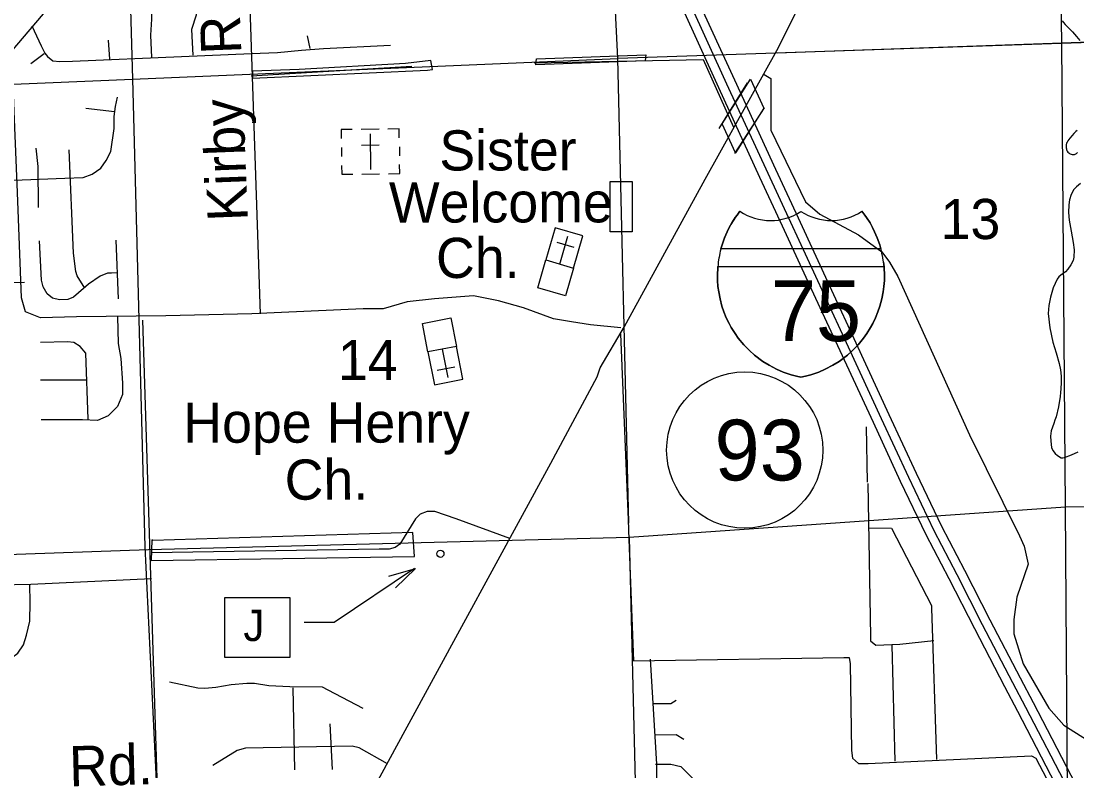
# Model space of a CAD drawing. Extents: x 2480962 to 2688785, y 277103 to 599240.
# Drawn here: x 2538319 to 2550147, y 414174 to 422569 of the extents above; entities that cross this region are included whole.
import ezdxf

# ---------------------------------------------------------------- set-up
doc = ezdxf.new("R2010")
doc.units = 0
for name, color, linetype in [('Bridges', 7, 'Continuous'), ('County Routes Highway Center Lines', 7, 'Continuous'), ('Culture', 7, 'Continuous'), ('Culture Text', 7, 'Continuous'), ('Interstate Divided Highway Outline and Fill', 7, 'Continuous'), ('Interstate Highway Center Lines', 7, 'Continuous'), ('Level 31', 7, 'Continuous'), ('Local Roads Improved', 7, 'Continuous'), ('Local Roads Paved', 7, 'Continuous'), ('Local Roads Related Text', 7, 'Continuous'), ('Narrow River Creek and Branch and Slough', 7, 'Continuous'), ('Planning Number Interstates', 7, 'Continuous'), ('Roadshields Interstates', 7, 'Continuous'), ('Section Lines', 7, 'Continuous'), ('Section Numbers', 7, 'Continuous'), ('State Routes Highway Center Lines', 7, 'Continuous'), ('Swamps', 7, 'Continuous'), ('Township and Range lines', 7, 'Continuous')]:
    doc.layers.add(name, color=color, linetype=linetype)

msp = doc.modelspace()

# ---------------------------------------------------------------- linework, layer by layer
at = {"layer": 'Bridges'}
for p, q in [((2546138.808, 421367.245), (2546457.841, 421878.039)), ((2546172.467, 421418.44), (2546491.839, 421920.068)), ((2546491.839, 421920.068), (2546641.17, 421596.021)), ((2546316.7, 421086.754), (2546648.495, 421597.549)), ((2546641.17, 421596.021), (2546321.798, 421094.393)), ((2546321.798, 421094.393), (2546172.467, 421418.44))]:
    msp.add_line(p, q, dxfattribs=at)
at = {"layer": 'County Routes Highway Center Lines'}
msp.add_lwpolyline([(2542271.879, 413981.076), (2542619.864, 414627.334), (2544252.079, 417618.347), (2544774.057, 418587.733), (2544807.198, 418687.157), (2545080.615, 419151.137), (2545983.718, 420799.923), (2546803.969, 422274.716), (2547035.958, 422738.696), (2547251.378, 423293.815), (2547367.373, 424536.618), (2547508.224, 426392.537), (2547566.221, 426922.8), (2547632.504, 427270.785)], dxfattribs=at)
at = {"layer": 'Culture'}
for p, q in [((2542029.264, 421355.815), (2541904.272, 421354.207)), ((2541904.272, 421354.207), (2541905.558, 421254.213)), ((2542329.244, 421359.672), (2542129.257, 421357.101)), ((2542554.23, 421362.566), (2542429.238, 421360.958)), ((2542555.516, 421262.573), (2542554.23, 421362.566)), ((2542229.894, 421308.39), (2542235.038, 420908.415)), ((2541906.843, 421154.22), (2541908.13, 421054.226)), ((2542131.508, 421182.112), (2542331.495, 421184.684)), ((2542556.802, 421162.579), (2542558.088, 421062.586)), ((2541909.416, 420954.233), (2541910.702, 420854.239)), ((2542435.668, 420860.991), (2542560.66, 420862.599)), ((2542560.66, 420862.599), (2542559.375, 420962.592)), ((2541910.702, 420854.239), (2542035.694, 420855.846)), ((2542135.687, 420857.132), (2542335.674, 420859.705)), ((2544301.667, 420255.155), (2544197.007, 419895.056)), ((2544613.753, 420164.45), (2544301.667, 420255.155)), ((2544353.05, 419849.703), (2544443.797, 420161.931)), ((2544509.093, 419804.351), (2544613.753, 420164.45)), ((2544319.82, 420093.672), (2544512.01, 420037.813)), ((2544197.007, 419895.056), (2544509.093, 419804.351)), ((2543195.636, 418927.553), (2542876.702, 418865.057)), ((2542876.702, 418865.057), (2542948.812, 418497.056)), ((2543036.169, 418896.305), (2543098.693, 418577.225)), ((2543267.747, 418559.551), (2543195.636, 418927.553)), ((2543177.569, 418694.734), (2542981.161, 418656.247)), ((2542948.812, 418497.056), (2543267.747, 418559.551))]:
    msp.add_line(p, q, dxfattribs=at)
for points in [[(2544197.007, 419895.056), (2544509.093, 419804.351), (2544418.387, 419492.265), (2544106.302, 419582.97)], [(2543195.636, 418927.553), (2542876.702, 418865.057), (2542814.206, 419183.992), (2543133.141, 419246.488)], [(2540601.3, 416114.821), (2541330.365, 416114.821), (2541330.365, 415443.859), (2540601.3, 415443.859)]]:
    msp.add_lwpolyline(points, close=True, dxfattribs=at)
for points in [[(2542725.293, 416439.615), (2541827.596, 415835.837), (2541491.435, 415835.829)], [(2542438.845, 416354.408), (2542736.154, 416439.464), (2542513.849, 416224.504)]]:
    msp.add_lwpolyline(points, dxfattribs=at)
msp.add_circle((2543016.717, 416605.012), 39.901, dxfattribs=at)
msp.add_circle((2543016.717, 416605.012), 39.901, dxfattribs=at)
at = {"layer": 'Interstate Divided Highway Outline and Fill'}
for points in [[(2550134.848, 414021.932), (2549660.603, 414934.691), (2549514.413, 415210.827), (2549176.892, 415859.906), (2548891.03, 416418.637), (2548634.968, 416911.314), (2548350.089, 417503.731), (2548045.063, 418162.457), (2547674.717, 418964.874), (2547401.838, 419552.863), (2547028.258, 420361.746), (2546774.889, 420907.463), (2546313.749, 421907.682), (2545894.325, 422827.814), (2545803.24, 423016.49), (2545296.937, 424110.236), (2544910.32, 424958.193), (2544448.912, 425949.246), (2544042.595, 426826.889), (2543883.528, 427158.008), (2543591.457, 427797.321)], [(2543409.758, 427713.739), (2543702.416, 427073.145), (2543861.701, 426741.571), (2544267.508, 425865.027), (2544728.672, 424874.499), (2545115.198, 424026.741), (2545622.424, 422931.001), (2545713.255, 422742.852), (2546131.943, 421824.336), (2546593.375, 420823.483), (2546846.772, 420277.706), (2547220.345, 419468.838), (2547493.213, 418880.872), (2547863.524, 418078.532), (2548169.215, 417418.37), (2548456.072, 416821.838), (2548713.272, 416326.972), (2548999.144, 415768.222), (2549337.31, 415117.902), (2549483.485, 414841.795), (2549957.801, 413928.899)]]:
    msp.add_lwpolyline(points, dxfattribs=at)
at = {"layer": 'Interstate Highway Center Lines'}
msp.add_lwpolyline([(2543500.607, 427755.53), (2543792.972, 427115.577), (2543952.148, 426784.23), (2544358.21, 425907.137), (2544819.496, 424916.346), (2545206.067, 424068.489), (2545712.832, 422973.746), (2545803.79, 422785.333), (2546222.846, 421866.009), (2546684.132, 420865.473), (2546937.515, 420319.726), (2547311.092, 419510.851), (2547583.965, 418922.873), (2547954.294, 418120.495), (2548259.652, 417461.05), (2548545.52, 416866.576), (2548802.151, 416372.805), (2549088.018, 415814.064), (2549425.862, 415164.365), (2549572.044, 414888.243), (2550046.324, 413975.416)], dxfattribs=at)
at = {"layer": 'Level 31'}
for points in [[(2544094.017, 422145.126), (2545318.269, 422191.574), (2545311.633, 422125.219), (2544087.381, 422078.771)], [(2540911.873, 421929.472), (2542872.224, 422018.891), (2542928.79, 422026.972), (2542909.935, 422126.636), (2542624.411, 422094.312), (2541433.829, 422026.972), (2540909.8, 422010.342)], [(2544918.485, 420772.394), (2545163.369, 420772.394), (2545163.369, 420208.97), (2544918.485, 420208.97)], [(2539782.415, 416760.09), (2539776.419, 416528.943), (2542725.622, 416573.725), (2542706.038, 416842.961), (2539795.219, 416753.397)]]:
    msp.add_lwpolyline(points, close=True, dxfattribs=at)
at = {"layer": 'Local Roads Improved'}
for p, q in [((2540796.563, 425291.885), (2540998.894, 419291.181)), ((2540894.715, 421958.407), (2542694.806, 422063.763)), ((2538355.817, 419643.483), (2537227.002, 419616.351)), ((2539679.417, 419220.97), (2539843.408, 413974.179)), ((2547803.067, 417408.521), (2547791.91, 418024.958))]:
    msp.add_line(p, q, dxfattribs=at)
for points in [[(2544068.183, 422102.262), (2545959.305, 422140.211), (2546300.845, 421381.233)], [(2543794.165, 416774.715), (2543194.55, 416996.312), (2542955.573, 417078.868), (2542868.672, 417078.868), (2542790.462, 417048.452), (2542738.321, 416996.312), (2542560.175, 416713.885), (2542508.034, 416674.779), (2542442.859, 416657.399), (2542329.888, 416657.399), (2539779.353, 416613.949)], [(2539779.353, 416322.832), (2538428.047, 416262.001), (2537698.081, 416244.621), (2537585.11, 416244.621), (2537472.139, 416205.516), (2537398.274, 416140.34), (2537372.204, 416088.2), (2537324.408, 415814.463), (2537328.753, 415692.802), (2537359.169, 415592.866), (2537411.309, 415497.275), (2537480.83, 415419.064), (2537554.695, 415401.684), (2537685.046, 415397.339), (2537893.608, 415397.339), (2538036.994, 415397.339), (2538106.514, 415406.029), (2538210.795, 415440.79), (2538280.316, 415492.93), (2538345.491, 415584.176), (2538380.252, 415692.802), (2538415.012, 415849.223), (2538419.357, 416062.13), (2538415.012, 416257.656)]]:
    msp.add_lwpolyline(points, dxfattribs=at)
at = {"layer": 'Local Roads Paved'}
for p, q in [((2541555.667, 422261.051), (2541525.754, 422406.342)), ((2539312.194, 422141.399), (2539299.374, 422355.063)), ((2538577.189, 422201.225), (2538427.624, 422090.119)), ((2539366.574, 421554.253), (2539045.042, 421589.013)), ((2539379.61, 420116.047), (2539405.68, 419459.947)), ((2539051.431, 418547.961), (2538537.534, 418547.961)), ((2548074.529, 415582.588), (2548106.202, 414283.984)), ((2541387.197, 414184.022), (2541366.57, 415104.012)), ((2541779.121, 414699.711), (2541803.874, 414188.148))]:
    msp.add_line(p, q, dxfattribs=at)
for points in [[(2539782.255, 422162.765), (2539773.708, 422410.616), (2539782.255, 422590.093), (2539786.528, 422833.67), (2539777.981, 423090.067)], [(2540248.042, 422188.405), (2540235.223, 422402.069), (2540230.949, 422478.988), (2540282.229, 422641.373), (2540265.136, 423090.067)], [(2538440.444, 422517.448), (2538543.003, 422290.964), (2538585.736, 422209.771), (2538615.649, 422171.312), (2538675.475, 422124.306), (2538752.394, 422115.759), (2538893.412, 422120.032), (2540115.571, 422171.312), (2540901.855, 422205.498), (2541192.438, 422218.318), (2541461.654, 422243.958), (2541705.231, 422261.051), (2542457.329, 422299.51)], [(2545036.531, 419134.748), (2544699.766, 419168.424), (2544486.482, 419202.101), (2544284.423, 419235.777), (2543947.658, 419359.258), (2543667.02, 419437.836), (2543386.382, 419493.964), (2542948.588, 419460.287), (2542645.499, 419426.611), (2542376.087, 419348.032), (2542151.577, 419348.032), (2540905.546, 419291.905), (2539940.153, 419269.454), (2538941.083, 419258.228), (2538536.965, 419247.003), (2538368.582, 419314.356), (2538323.68, 419471.513), (2538278.778, 420650.191), (2538211.425, 422289.114)], [(2546643.953, 421970.03), (2546717.857, 421927.799), (2546717.857, 421347.122), (2547108.494, 420544.733), (2547266.86, 420407.482), (2547699.728, 420175.211), (2547963.672, 419985.172), (2548048.134, 419869.036), (2548143.154, 419710.67), (2548945.543, 417936.967), (2549505.104, 416807.287), (2549557.893, 416691.152), (2549600.124, 416490.555), (2549473.431, 416121.033), (2549441.758, 415867.647), (2549441.758, 415709.281), (2549547.335, 415371.433), (2549832.395, 414875.218), (2550001.319, 414685.178), (2550254.705, 414526.812), (2550550.322, 414421.235), (2551373.827, 414431.792), (2552366.256, 414442.35)], [(2537202.747, 421067.609), (2537528.625, 420785.182), (2537563.385, 420763.457), (2538810.41, 420811.252), (2539014.627, 420819.942), (2539114.562, 420854.703), (2539210.153, 420924.223), (2539270.984, 421006.779), (2539323.124, 421111.06), (2539362.229, 421367.417), (2539362.229, 421502.113), (2539375.265, 421615.084), (2539396.99, 421719.364)], [(2538484.532, 421145.82), (2538506.258, 420941.603), (2538510.603, 420481.03)], [(2539032.007, 419577.262), (2538945.106, 419716.304), (2538932.071, 419764.099), (2538906.001, 419972.661), (2538858.205, 421128.44)], [(2539392.645, 419751.064), (2539331.814, 419746.719), (2539288.364, 419746.719), (2539205.808, 419711.959), (2539075.457, 419625.058), (2538906.001, 419477.327), (2538840.825, 419451.256), (2538749.58, 419446.911), (2538671.369, 419468.637), (2538610.538, 419516.432), (2538567.088, 419594.643), (2538545.363, 419668.508), (2538523.638, 420107.357)], [(2539398.311, 419260.992), (2539404.734, 418959.078), (2539436.853, 418792.062), (2539456.124, 418515.842), (2539456.124, 418387.368), (2539398.311, 418252.47), (2539295.531, 418149.691), (2539173.481, 418098.301), (2539006.465, 418104.725), (2538543.958, 418104.725)], [(2539070.702, 418111.149), (2539045.007, 418849.875), (2538980.77, 418926.959), (2538910.109, 418971.925), (2538839.448, 418978.349), (2538537.534, 418971.925)], [(2545033.494, 419068.868), (2545119.77, 416984.973), (2545126.407, 416765.966), (2545179.5, 415405.461), (2547535.495, 415445.281), (2547595.224, 415445.281), (2547608.497, 415372.278), (2547621.77, 414403.334), (2547635.044, 414317.058), (2547701.41, 414257.329), (2547807.595, 414257.329), (2549639.298, 414343.605), (2549685.755, 414317.058), (2549685.755, 414317.058), (2550044.131, 413640.124), (2550057.405, 412724.273), (2550057.405, 410441.281)], [(2547805.306, 417393.243), (2547836.979, 415677.607), (2547836.979, 415630.098), (2547895.047, 415582.588), (2548164.269, 415593.145), (2548544.349, 415635.376)], [(2547821.142, 416897.028), (2548069.25, 416891.749), (2548517.954, 416026.013), (2548517.954, 415994.34), (2548576.022, 414299.82)], [(2545365.325, 415425.371), (2545438.327, 414250.692), (2545438.327, 414124.597), (2545438.327, 414071.504), (2545385.234, 413965.318), (2545345.415, 413918.862), (2545225.956, 413852.496)], [(2542150.417, 414872.983), (2541758.493, 415079.259), (2541696.611, 415112.263), (2541329.44, 415116.388), (2541094.286, 415124.639), (2540933.391, 415153.518), (2540846.755, 415153.518), (2540673.484, 415137.016), (2540500.212, 415108.137), (2540376.447, 415095.761), (2540298.062, 415099.886), (2539980.398, 415165.894)], [(2545391.871, 414927.626), (2545597.606, 414927.626), (2545657.335, 414967.446)], [(2545425.054, 414575.886), (2545657.335, 414582.522), (2545743.611, 414529.43)], [(2542422.701, 414254.156), (2542105.036, 414431.553), (2542026.651, 414452.181), (2540834.379, 414427.428), (2540739.492, 414402.675), (2540467.208, 414233.529)], [(2545425.054, 414250.692), (2545597.606, 414250.692), (2545710.428, 414224.146), (2545909.526, 414025.048), (2546062.168, 413806.04), (2546095.351, 413348.114)]]:
    msp.add_lwpolyline(points, dxfattribs=at)
at = {"layer": 'Narrow River Creek and Branch and Slough'}
for points in [[(2549984.187, 422571.261), (2549998.796, 422552.635), (2550016.416, 422532.18), (2550048.325, 422497.917), (2550096.877, 422447.94), (2550120.571, 422422.522), (2550143.331, 422396.161), (2550178.945, 422352.417)], [(2550150.632, 421345.981), (2550135.223, 421332.223), (2550113.945, 421310.124), (2550093.215, 421287.188), (2550068.788, 421258.366), (2550046.365, 421228.53), (2550038.132, 421214.893), (2550032.525, 421201.638), (2550028.967, 421189.294), (2550026.967, 421178.1), (2550026.127, 421168.124), (2550026.841, 421150.565), (2550029.324, 421137.576), (2550032.35, 421128.084), (2550038.866, 421114.47), (2550047.883, 421101.883), (2550055.859, 421094.067), (2550063.651, 421088.433), (2550070.923, 421084.387), (2550084.247, 421079.192), (2550094.372, 421076.784), (2550109.038, 421075.391), (2550115.856, 421075.629), (2550122.159, 421076.449), (2550129.849, 421078.753), (2550136.839, 421082.35), (2550143.234, 421086.814), (2550154.924, 421097.47)], [(2550189.429, 420752.819), (2550142.371, 420712.544), (2550114.354, 420682.65), (2550083.167, 420628.746), (2550064.836, 420569.047), (2550056.759, 420512.398), (2550054.699, 420426.876), (2550062.271, 420342.071), (2550084.752, 420215.702), (2550107.57, 420089.32), (2550116.405, 420007.682), (2550114.813, 419925.803), (2550106.183, 419890.086), (2550080.744, 419840.139), (2550047.716, 419792.997), (2550018.861, 419763.02), (2549969.363, 419725.391), (2549946.428, 419705.02), (2549927.538, 419680.618), (2549881.148, 419582.815), (2549850.698, 419479.075), (2549832.053, 419386.518), (2549826.497, 419294.042), (2549844.229, 419133.195), (2549877.9, 418972.76), (2549914.078, 418854.31), (2549949.423, 418736.181), (2549964.199, 418665.42), (2549972.262, 418593.975), (2549972.861, 418522.686), (2549968.686, 418451.43), (2549964.536, 418409.094), (2549959.133, 418366.862), (2549941.367, 418252.065), (2549914.305, 418139.342), (2549901.785, 418102.112), (2549888.776, 418065.125), (2549873.418, 418022.724), (2549858.091, 417980.287), (2549849.987, 417922.911), (2549854.2, 417864.126), (2549863.939, 417794.194), (2549877.691, 417760.562), (2549903.389, 417727.537), (2549929.884, 417703.762), (2549969.716, 417681.015), (2549989.66, 417677.779), (2550009.615, 417681.403), (2550085.845, 417712.498), (2550162.06, 417746.697)]]:
    msp.add_lwpolyline(points, dxfattribs=at)
at = {"layer": 'Planning Number Interstates'}
msp.add_circle((2546425.832, 417766.422), 875, dxfattribs=at)
at = {"layer": 'Roadshields Interstates'}
for p, q in [((2546160.041, 420019.198), (2546161.516, 420024.604)), ((2547951.312, 420019.207), (2546160.041, 420019.198)), ((2547987.01, 419819.203), (2546124.347, 419819.214)), ((2547981.296, 419869.203), (2547987.01, 419819.203))]:
    msp.add_line(p, q, dxfattribs=at)
for points in [[(2546371.52, 420439.597), (2546340.197, 420398.353), (2546319.766, 420369.232), (2546281.424, 420308.822), (2546253.208, 420258.339), (2546229.805, 420211.342), (2546200.354, 420143.071), (2546172.17, 420063.013), (2546152.543, 419992.112), (2546147.705, 419969.198)], [(2546161.516, 420024.604), (2546160.115, 420019.23), (2546172.17, 420063.013), (2546200.354, 420143.071), (2546229.805, 420211.342), (2546253.208, 420258.339), (2546281.424, 420308.822), (2546319.766, 420369.232), (2546340.197, 420398.353), (2546371.52, 420439.597)], [(2547963.649, 419969.207), (2547958.813, 419992.112), (2547939.186, 420063.013), (2547911.002, 420143.071), (2547881.551, 420211.342), (2547858.148, 420258.339), (2547829.932, 420308.822), (2547791.59, 420369.232), (2547771.159, 420398.353), (2547739.836, 420439.597)], [(2547739.836, 420439.597), (2547771.159, 420398.353), (2547791.59, 420369.232), (2547829.932, 420308.822), (2547858.148, 420258.339), (2547881.551, 420211.342), (2547911.002, 420143.071), (2547939.186, 420063.013), (2547951.312, 420019.207)], [(2546137.434, 419919.213), (2546130.061, 419869.213)], [(2546147.705, 419969.198), (2546138.089, 419923.659), (2546137.434, 419919.213)], [(2547973.924, 419919.203), (2547973.267, 419923.659), (2547963.649, 419969.207)], [(2547981.296, 419869.203), (2547973.924, 419919.203)], [(2546130.061, 419869.213), (2546127.451, 419851.51), (2546123.222, 419807.513), (2546119.872, 419730.218), (2546121.068, 419664.893), (2546126.073, 419598.514), (2546134.263, 419536.386), (2546149.001, 419460.387), (2546171.248, 419377.45), (2546192.679, 419314.446), (2546219.855, 419247.893), (2546251.104, 419183.16), (2546275.77, 419138.316), (2546317.965, 419070.914), (2546353.984, 419020.505), (2546415.039, 418946.326), (2546477.92, 418881.374), (2546535.429, 418829.984), (2546628.838, 418759.643), (2546698.032, 418716.293), (2546782.719, 418671.868), (2546856.475, 418640.063), (2546945.661, 418609.345), (2547005.152, 418593.241), (2547055.678, 418582.185)], [(2546124.347, 419819.214), (2546124.743, 419820.495), (2546123.222, 419807.513), (2546119.872, 419730.218), (2546121.068, 419664.893), (2546126.073, 419598.514), (2546134.263, 419536.386), (2546149.001, 419460.387), (2546171.248, 419377.45), (2546192.679, 419314.446), (2546219.855, 419247.893), (2546251.104, 419183.16), (2546275.77, 419138.316), (2546317.965, 419070.914), (2546353.984, 419020.505), (2546415.039, 418946.326), (2546477.92, 418881.374), (2546535.429, 418829.984), (2546628.838, 418759.643), (2546698.032, 418716.293), (2546782.719, 418671.868), (2546856.475, 418640.063), (2546945.661, 418609.345), (2547005.152, 418593.241), (2547055.678, 418582.185)], [(2547055.678, 418582.185), (2547005.152, 418593.241), (2546945.661, 418609.345), (2546856.475, 418640.063), (2546782.719, 418671.868), (2546698.032, 418716.293), (2546628.838, 418759.643), (2546535.429, 418829.984), (2546477.92, 418881.374), (2546415.039, 418946.326), (2546353.984, 419020.505), (2546317.965, 419070.914), (2546275.77, 419138.316), (2546251.104, 419183.16), (2546219.855, 419247.893), (2546192.679, 419314.446), (2546171.248, 419377.45), (2546149.001, 419460.387), (2546134.263, 419536.386), (2546126.073, 419598.514), (2546121.068, 419664.893), (2546119.872, 419730.218), (2546123.222, 419807.513), (2546124.347, 419819.214)], [(2547055.678, 418582.185), (2547106.204, 418593.241), (2547165.695, 418609.345), (2547254.881, 418640.063), (2547328.637, 418671.868), (2547413.324, 418716.293), (2547482.518, 418759.643), (2547575.927, 418829.984), (2547633.436, 418881.374), (2547696.317, 418946.326), (2547757.372, 419020.505), (2547793.391, 419070.914), (2547835.586, 419138.316), (2547860.252, 419183.16), (2547891.501, 419247.893), (2547918.677, 419314.446), (2547940.108, 419377.45), (2547962.355, 419460.387), (2547977.093, 419536.386), (2547985.283, 419598.514), (2547990.288, 419664.893), (2547991.484, 419730.218), (2547988.134, 419807.513), (2547983.905, 419851.51), (2547981.296, 419869.203)], [(2547055.678, 418582.185), (2547106.204, 418593.241), (2547165.695, 418609.345), (2547254.881, 418640.063), (2547328.637, 418671.868), (2547413.324, 418716.293), (2547482.518, 418759.643), (2547575.927, 418829.984), (2547633.436, 418881.374), (2547696.317, 418946.326), (2547757.372, 419020.505), (2547793.391, 419070.914), (2547835.586, 419138.316), (2547860.252, 419183.16), (2547891.501, 419247.893), (2547918.677, 419314.446), (2547940.108, 419377.45), (2547962.355, 419460.387), (2547977.093, 419536.386), (2547985.283, 419598.514), (2547990.288, 419664.893), (2547991.484, 419730.218), (2547988.134, 419807.513), (2547983.905, 419851.51), (2547981.296, 419869.203)], [(2547987.01, 419819.203), (2547988.134, 419807.513), (2547991.484, 419730.218), (2547990.288, 419664.893), (2547985.283, 419598.514), (2547977.093, 419536.386), (2547962.355, 419460.387), (2547940.108, 419377.45), (2547918.677, 419314.446), (2547891.501, 419247.893), (2547860.252, 419183.16), (2547835.586, 419138.316), (2547793.391, 419070.914), (2547757.372, 419020.505), (2547696.317, 418946.326), (2547633.436, 418881.374), (2547575.927, 418829.984), (2547482.518, 418759.643), (2547413.324, 418716.293), (2547328.637, 418671.868), (2547254.881, 418640.063), (2547165.695, 418609.345), (2547106.204, 418593.241), (2547055.678, 418582.185)]]:
    msp.add_lwpolyline(points, dxfattribs=at)
for centre, radius, start, end in [((2547265.016, 419726.74), 1143.022, 141.4160528, 165.1751722), ((2546714.597, 420955.365), 619.45, 236.3690583, 303.4095194), ((2546714.597, 420955.365), 619.45, 236.3690583, 303.4095194), ((2546714.597, 420955.365), 619.45, 236.3690583, 303.4095194), ((2547396.75, 420960.057), 623.367, 236.8286417, 303.3927861), ((2547396.75, 420960.057), 623.367, 236.8286417, 303.3927861), ((2547396.75, 420960.057), 623.367, 236.8286417, 303.3927861)]:
    msp.add_arc(centre, radius, start, end, dxfattribs=at)
at = {"layer": 'Section Lines'}
for p, q in [((2545002.726, 422150.72), (2544764.095, 427412.568)), ((2539417.027, 427234.193), (2539568.514, 421918.693)), ((2555518.624, 422505.115), (2545002.726, 422150.717)), ((2539568.514, 421918.693), (2545002.726, 422150.72)), ((2545129.147, 416947.367), (2545002.726, 422150.717)), ((2534327.977, 421699.204), (2539568.514, 421918.693)), ((2539568.515, 421918.693), (2539705.064, 416684.642)), ((2550018.628, 417127.95), (2545133.044, 416786.766)), ((2555660.097, 417152.709), (2550018.628, 417127.95)), ((2545133.044, 416786.765), (2539747.231, 416647.64)), ((2545133.044, 416786.765), (2545266.574, 411339.264)), ((2539747.235, 416647.511), (2534454.612, 416462.337)), ((2539705.064, 416684.642), (2539961.186, 411339.264))]:
    msp.add_line(p, q, dxfattribs=at)
at = {"layer": 'State Routes Highway Center Lines'}
msp.add_lwpolyline([(2547635.625, 433258.997), (2545876.069, 431179.522), (2544299.245, 429330.556), (2543386.769, 428298.017), (2541169.611, 425680.65), (2540361.189, 424744.161), (2539008.483, 423175.342), (2537223.551, 421078.247)], dxfattribs=at)
at = {"layer": 'Swamps'}
for p, q in [((2545133.044, 416786.766), (2545133.044, 416786.765)), ((2539747.231, 416647.64), (2539747.235, 416647.511))]:
    msp.add_line(p, q, dxfattribs=at)
for points in [[(2558591.698, 422552.989), (2555507.476, 422519.893), (2549978.855, 422320.999)], [(2549978.855, 422320.999), (2546790.315, 422210.97)]]:
    msp.add_lwpolyline(points, dxfattribs=at)
at = {"layer": 'Township and Range lines'}
for p, q in [((2549980.395, 422318.47), (2549900.084, 427607.169)), ((2550018.628, 417127.95), (2549978.894, 422318.411)), ((2550059.719, 411760.303), (2550018.628, 417127.95))]:
    msp.add_line(p, q, dxfattribs=at)

# ---------------------------------------------------------------- texts
at = {"layer": 'Culture'}
msp.add_text('J', height=349.999, dxfattribs=at).set_placement((2540809.791, 415627.839))
at = {"layer": 'Culture Text'}
for s, rotation, p in [('Sister', 0.0518694, (2543004.63, 420896.34)), ('Welcome', 0.051875, (2542439.959, 420313.494)), ('Ch.', 0.0518806, (2542967.462, 419692.788)), ('Hope Henry', 0.0519, (2540136.018, 417847.754)), ('Ch.', 0.0519056, (2541271.627, 417210.297))]:
    msp.add_text(s, height=450, rotation=rotation, dxfattribs=at).set_placement(p)
at = {"layer": 'Local Roads Related Text'}
for s, rotation, p in [('Kirby   Rd.', 92.2079028, (2540859.548, 420335.103)), ('Rd.', 1.5008972, (2538861.867, 414000.381))]:
    msp.add_text(s, height=450, rotation=rotation, dxfattribs=at).set_placement(p)
at = {"layer": 'Planning Number Interstates'}
msp.add_text('93', height=680, dxfattribs=at).set_placement((2546088.122, 417426.424))
at = {"layer": 'Roadshields Interstates'}
msp.add_text('75', height=680, dxfattribs=at).set_placement((2546717.917, 418985.699))
at = {"layer": 'Section Numbers'}
for s, rotation, p in [('13', 0.0996, (2548620.628, 420127.875)), ('14', 0.0996167, (2541868.601, 418549.088))]:
    msp.add_text(s, height=450, rotation=rotation, dxfattribs=at).set_placement(p)

doc.saveas('drawing.dxf')
